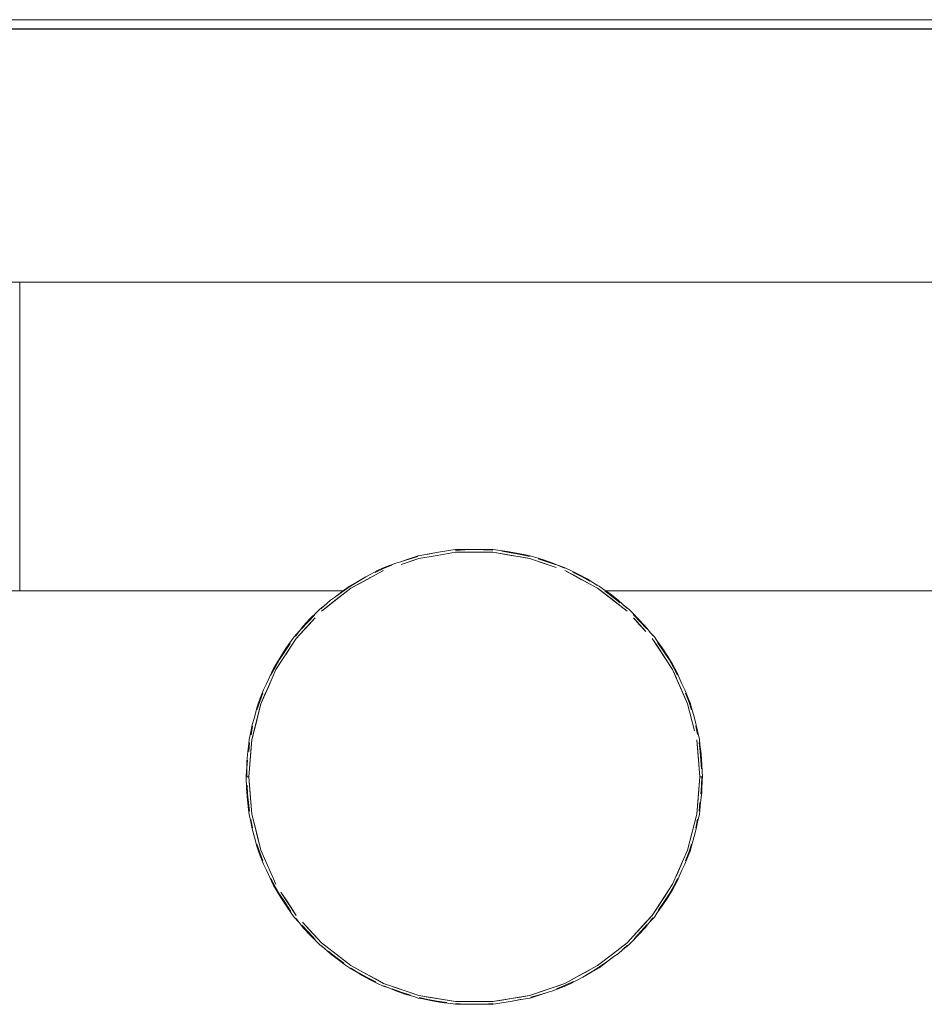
# Model space of a CAD drawing. Header units: millimetres. Extents: x 2 to 902, y -447 to 199.
# Tile 810 of 1056: x 16.64 to 20.21, y 184.62 to 188.5. Entities that reach past the tile are written whole.
import ezdxf

# ---------------------------------------------------------------- set-up
doc = ezdxf.new("R2010")
doc.units = ezdxf.units.MM
doc.header["$MEASUREMENT"] = 0
for name, color, linetype, lineweight in [('IFC-Elemento de mobília-Contorno', 152, 'Continuous', 5), ('IFC-Laje-Contorno', 134, 'Continuous', 5), ('IFC-Parede padrão-Contorno', 44, 'Continuous', 5)]:
    doc.layers.add(name, color=color, linetype=linetype, lineweight=lineweight)

msp = doc.modelspace()

# ---------------------------------------------------------------- linework, layer by layer
at = {"layer": 'IFC-Elemento de mobília-Contorno', "color": 7, "lineweight": 5}
for p, q in [((16.6437, 187.4652), (26.9871, 187.4652)), ((16.6437, 186.2479), (16.6437, 187.4652)), ((18.1483, 186.3518), (18.2178, 186.3756)), ((18.1793, 186.373), (18.2135, 186.3826)), ((18.1793, 186.373), (18.2135, 186.3826)), ((18.1795, 186.3735), (18.2152, 186.3858)), ((18.1795, 186.3735), (18.2152, 186.3858)), ((18.1798, 186.3736), (18.2152, 186.3858)), ((18.18, 186.3737), (18.2152, 186.3858)), ((18.18, 186.3737), (18.2152, 186.3858)), ((18.183, 186.3637), (18.2178, 186.3756)), ((18.2152, 186.3858), (18.2518, 186.3919)), ((18.2152, 186.3858), (18.2518, 186.3919)), ((18.2152, 186.3858), (18.2519, 186.3919)), ((18.2178, 186.3756), (18.2902, 186.3877)), ((18.248, 186.3905), (18.287, 186.3986)), ((18.248, 186.3905), (18.287, 186.3986)), ((18.2518, 186.3919), (18.287, 186.3986)), ((18.2518, 186.3919), (18.287, 186.3986)), ((18.287, 186.3986), (18.3433, 186.4078)), ((18.287, 186.3986), (18.3433, 186.4078)), ((18.2902, 186.3877), (18.3627, 186.3998)), ((18.3433, 186.4078), (18.3618, 186.4102)), ((18.3433, 186.4078), (18.3618, 186.4102)), ((18.3618, 186.4102), (18.399, 186.4102)), ((18.3618, 186.4102), (18.399, 186.4102)), ((18.3624, 186.4074), (18.3987, 186.4096)), ((18.3624, 186.4074), (18.3987, 186.4096)), ((18.3627, 186.3998), (18.5096, 186.3998)), ((18.3987, 186.4096), (18.4358, 186.4105)), ((18.3987, 186.4096), (18.4358, 186.4105)), ((18.399, 186.4102), (18.4358, 186.4105)), ((18.399, 186.4102), (18.4358, 186.4105)), ((18.4358, 186.4105), (18.4729, 186.4096)), ((18.4358, 186.4105), (18.4733, 186.4102)), ((18.4358, 186.4105), (18.4729, 186.4096)), ((18.4358, 186.4105), (18.4733, 186.4102)), ((18.4729, 186.4096), (18.5089, 186.4076)), ((18.4729, 186.4096), (18.5089, 186.4076)), ((18.4733, 186.4102), (18.5104, 186.4102)), ((18.4733, 186.4102), (18.5104, 186.4102)), ((18.5096, 186.3998), (18.582, 186.3877)), ((18.5096, 186.3998), (18.5458, 186.3937)), ((18.5096, 186.3998), (18.6545, 186.3756)), ((18.5104, 186.4102), (18.529, 186.4078)), ((18.5104, 186.4102), (18.529, 186.4078)), ((18.529, 186.4078), (18.5657, 186.4031)), ((18.529, 186.4078), (18.5657, 186.4031)), ((18.5447, 186.4037), (18.5818, 186.3981)), ((18.5447, 186.4037), (18.5818, 186.3981)), ((18.5458, 186.3937), (18.582, 186.3877)), ((18.5657, 186.4031), (18.6026, 186.397)), ((18.5657, 186.4031), (18.6026, 186.397)), ((18.5818, 186.3981), (18.6187, 186.3915)), ((18.5818, 186.3981), (18.6187, 186.3915)), ((18.582, 186.3877), (18.6182, 186.3817)), ((18.6026, 186.397), (18.6388, 186.3894)), ((18.6026, 186.397), (18.6388, 186.3894)), ((18.6182, 186.3817), (18.6545, 186.3756)), ((18.6187, 186.3915), (18.6534, 186.3835)), ((18.6187, 186.3915), (18.6534, 186.3835)), ((18.6388, 186.3894), (18.657, 186.3858)), ((18.6388, 186.3894), (18.657, 186.3858)), ((18.6545, 186.3756), (18.7239, 186.3518)), ((18.6545, 186.3756), (18.6892, 186.3637)), ((18.6545, 186.3756), (18.6892, 186.3637)), ((18.6545, 186.3756), (18.7587, 186.3398)), ((18.657, 186.3858), (18.6751, 186.3803)), ((18.657, 186.3858), (18.6751, 186.3803)), ((18.6751, 186.3803), (18.7097, 186.3699)), ((18.6751, 186.3803), (18.7097, 186.3699)), ((18.0576, 186.329), (18.0746, 186.3375)), ((18.0576, 186.329), (18.0746, 186.3375)), ((18.0746, 186.3375), (18.0918, 186.344)), ((18.0746, 186.3375), (18.0918, 186.344)), ((18.078, 186.3356), (18.1114, 186.3495)), ((18.078, 186.3356), (18.1114, 186.3495)), ((18.0918, 186.344), (18.1263, 186.3575)), ((18.0918, 186.344), (18.1263, 186.3575)), ((18.1263, 186.3575), (18.1451, 186.362)), ((18.1263, 186.3575), (18.1451, 186.362)), ((18.1451, 186.362), (18.18, 186.3737)), ((18.1451, 186.362), (18.18, 186.3737)), ((18.1451, 186.362), (18.1793, 186.373)), ((18.1451, 186.362), (18.1793, 186.373)), ((18.1483, 186.3518), (18.183, 186.3637)), ((18.6879, 186.3742), (18.7239, 186.3624)), ((18.6879, 186.3742), (18.7239, 186.3624)), ((18.6892, 186.3637), (18.7587, 186.3398)), ((18.6892, 186.3637), (18.7239, 186.3518)), ((18.7097, 186.3699), (18.7459, 186.3575)), ((18.7097, 186.3699), (18.7459, 186.3575)), ((18.7239, 186.3624), (18.7596, 186.3499)), ((18.7239, 186.3624), (18.7596, 186.3499)), ((18.7239, 186.3518), (18.7587, 186.3398)), ((18.7459, 186.3575), (18.7923, 186.3372)), ((18.7459, 186.3575), (18.7923, 186.3372)), ((18.7695, 186.3472), (18.7976, 186.3375)), ((18.7695, 186.3472), (18.7976, 186.3375)), ((18.7695, 186.3472), (18.7976, 186.3375)), ((18.7695, 186.3472), (18.7976, 186.3375)), ((18.7696, 186.3472), (18.7976, 186.3375)), ((18.7696, 186.3472), (18.7976, 186.3375)), ((18.7976, 186.3375), (18.8145, 186.3291)), ((18.7976, 186.3375), (18.8145, 186.3291)), ((17.9496, 186.258), (18.0788, 186.3279)), ((17.9714, 186.2808), (18.008, 186.3032)), ((17.9714, 186.2808), (18.008, 186.3032)), ((17.9765, 186.2845), (18.008, 186.3032)), ((17.9765, 186.2844), (18.008, 186.3032)), ((17.9819, 186.2755), (18.0465, 186.3104)), ((18.008, 186.3032), (18.0576, 186.329)), ((18.008, 186.3032), (18.0576, 186.329)), ((18.0142, 186.2929), (18.0465, 186.3104)), ((18.0142, 186.2929), (18.0465, 186.3104)), ((18.0452, 186.3206), (18.078, 186.3356)), ((18.0452, 186.3206), (18.078, 186.3356)), ((18.0465, 186.3104), (18.0788, 186.3279)), ((18.7934, 186.3279), (18.9226, 186.258)), ((18.7934, 186.3279), (18.858, 186.2929)), ((18.7934, 186.3279), (18.8257, 186.3104)), ((18.8145, 186.3291), (18.8463, 186.3134)), ((18.8145, 186.3291), (18.8463, 186.3134)), ((18.8244, 186.3218), (18.8584, 186.304)), ((18.8244, 186.3218), (18.8584, 186.304)), ((18.8257, 186.3104), (18.8903, 186.2755)), ((18.8257, 186.3104), (18.858, 186.2929)), ((18.8257, 186.3104), (18.858, 186.2929)), ((18.8463, 186.3134), (18.8808, 186.295)), ((18.8463, 186.3134), (18.8808, 186.295)), ((18.8584, 186.304), (18.8918, 186.2858)), ((18.8584, 186.304), (18.8918, 186.2858)), ((17.9133, 186.2427), (17.9421, 186.2627)), ((17.9133, 186.2427), (17.9421, 186.2627)), ((17.9145, 186.2439), (17.9439, 186.2668)), ((17.9145, 186.2439), (17.9439, 186.2668)), ((17.9147, 186.2441), (17.9439, 186.2668)), ((17.9147, 186.2441), (17.9439, 186.2668)), ((17.9421, 186.2627), (17.9714, 186.2808)), ((17.9421, 186.2627), (17.9714, 186.2808)), ((17.9439, 186.2668), (17.9765, 186.2845)), ((17.9439, 186.2668), (17.9765, 186.2845)), ((17.9496, 186.258), (17.9819, 186.2755)), ((17.9819, 186.2755), (18.0142, 186.2929)), ((17.9819, 186.2755), (18.0142, 186.2929)), ((18.858, 186.2929), (18.8903, 186.2755)), ((18.858, 186.2929), (18.8903, 186.2755)), ((18.8808, 186.295), (18.9217, 186.2683)), ((18.8808, 186.295), (18.9217, 186.2683)), ((18.8903, 186.2755), (18.9226, 186.258)), ((18.9028, 186.2806), (18.9284, 186.2668)), ((18.9028, 186.2806), (18.9284, 186.2668)), ((18.9028, 186.2806), (18.9284, 186.2668)), ((18.9284, 186.2668), (18.9433, 186.256)), ((18.9284, 186.2668), (18.9433, 186.256)), ((16.2465, 186.2479), (17.9196, 186.2479)), ((16.6437, 186.2479), (17.9196, 186.2479)), ((17.8337, 186.1677), (17.9496, 186.258)), ((17.8688, 186.211), (17.8854, 186.2219)), ((17.8688, 186.211), (17.8854, 186.2219)), ((17.8854, 186.2219), (17.9147, 186.2441)), ((17.8854, 186.2219), (17.9145, 186.2439)), ((17.8854, 186.2219), (17.9133, 186.2427)), ((17.8854, 186.2219), (17.9133, 186.2427)), ((17.8916, 186.2129), (17.9496, 186.258)), ((17.8916, 186.2129), (17.9206, 186.2354)), ((17.9206, 186.2354), (17.9496, 186.258)), ((18.9226, 186.258), (18.9806, 186.2129)), ((18.9226, 186.258), (19.0096, 186.1903)), ((18.9226, 186.258), (19.0386, 186.1677)), ((18.9433, 186.256), (18.9719, 186.2354)), ((18.9433, 186.256), (18.9719, 186.2354)), ((18.9507, 186.2479), (18.9816, 186.2245)), ((18.9507, 186.2479), (18.9816, 186.2245)), ((18.9516, 186.2354), (19.0096, 186.1903)), ((18.9516, 186.2354), (18.9806, 186.2129)), ((18.9545, 186.2479), (21.122, 186.2479)), ((18.9545, 186.2479), (21.122, 186.2479)), ((18.9719, 186.2354), (19.0035, 186.211)), ((18.9719, 186.2354), (19.0035, 186.211)), ((18.9816, 186.2245), (19.0118, 186.201)), ((18.9816, 186.2245), (19.0118, 186.201)), ((17.8266, 186.1755), (17.8502, 186.1939)), ((17.8266, 186.1755), (17.8502, 186.1939)), ((17.8266, 186.1755), (17.8502, 186.1939)), ((17.8266, 186.1755), (17.8502, 186.1939)), ((17.8266, 186.1755), (17.8502, 186.1939)), ((17.8317, 186.1768), (17.8688, 186.211)), ((17.8317, 186.1768), (17.8688, 186.211)), ((17.8337, 186.1677), (17.8916, 186.2129)), ((17.8337, 186.1677), (17.8626, 186.1903)), ((17.8626, 186.1903), (17.8916, 186.2129)), ((18.9806, 186.2129), (19.0096, 186.1903)), ((19.0035, 186.211), (19.0381, 186.1793)), ((19.0035, 186.211), (19.0381, 186.1793)), ((19.0096, 186.1903), (19.0386, 186.1677)), ((19.0233, 186.1929), (19.0457, 186.1755)), ((19.0233, 186.1929), (19.0457, 186.1755)), ((19.0233, 186.1929), (19.0457, 186.1755)), ((19.0233, 186.1929), (19.0457, 186.1755)), ((19.0233, 186.1929), (19.0457, 186.1755)), ((17.7796, 186.1237), (17.806, 186.1516)), ((17.7796, 186.1237), (17.806, 186.1516)), ((17.7884, 186.137), (17.8137, 186.1624)), ((17.7884, 186.137), (17.8137, 186.1624)), ((17.8137, 186.1624), (17.8266, 186.1755)), ((17.8137, 186.1624), (17.8266, 186.1755)), ((19.0457, 186.1755), (19.0583, 186.1626)), ((19.0457, 186.1755), (19.0583, 186.1626)), ((19.0583, 186.1626), (19.083, 186.1377)), ((19.0583, 186.1626), (19.083, 186.1377)), ((19.0633, 186.1544), (19.0903, 186.1259)), ((19.0633, 186.1544), (19.0903, 186.1259)), ((17.7314, 186.0692), (17.7616, 186.108)), ((17.7314, 186.0692), (17.7616, 186.108)), ((17.7342, 186.0597), (17.8088, 186.1407)), ((17.7342, 186.0597), (17.7839, 186.1137)), ((17.7542, 186.096), (17.7796, 186.1237)), ((17.7542, 186.096), (17.7796, 186.1237)), ((17.759, 186.0867), (17.8088, 186.1407)), ((17.759, 186.0867), (17.7839, 186.1137)), ((17.7616, 186.108), (17.7884, 186.137)), ((17.7616, 186.108), (17.7884, 186.137)), ((17.7839, 186.1137), (17.8088, 186.1407)), ((17.7839, 186.1137), (17.8088, 186.1407)), ((19.0634, 186.1407), (19.1132, 186.0867)), ((19.0634, 186.1407), (19.0883, 186.1137)), ((19.083, 186.1377), (19.1107, 186.108)), ((19.083, 186.1377), (19.1107, 186.108)), ((19.0883, 186.1137), (19.1132, 186.0867)), ((19.0903, 186.1259), (19.1163, 186.0978)), ((19.0903, 186.1259), (19.1163, 186.0978)), ((19.1107, 186.108), (19.1386, 186.0725)), ((19.1107, 186.108), (19.1386, 186.0725)), ((17.7157, 186.0515), (17.7259, 186.0661)), ((17.7157, 186.0515), (17.7259, 186.0661)), ((17.7259, 186.0661), (17.746, 186.088)), ((17.7259, 186.0661), (17.746, 186.088)), ((17.7259, 186.0661), (17.746, 186.0879)), ((17.7259, 186.0661), (17.746, 186.0879)), ((19.1275, 186.0866), (19.1463, 186.0661)), ((19.1275, 186.0866), (19.1463, 186.0661)), ((19.1275, 186.0865), (19.1463, 186.0661)), ((19.1275, 186.0865), (19.1463, 186.0661)), ((19.1463, 186.0661), (19.1563, 186.0518)), ((19.1463, 186.0661), (19.1563, 186.0518)), ((17.6538, 185.9367), (17.7342, 186.0597)), ((17.6538, 185.9367), (17.7141, 186.0289)), ((17.6886, 186.008), (17.7103, 186.0401)), ((17.6886, 186.008), (17.7103, 186.0401)), ((17.694, 185.9982), (17.7141, 186.0289)), ((17.695, 186.0224), (17.7157, 186.0515)), ((17.695, 186.0224), (17.7157, 186.0515)), ((17.7141, 186.0289), (17.7342, 186.0597)), ((19.1381, 186.0597), (19.1581, 186.0289)), ((19.1381, 186.0597), (19.1983, 185.9674)), ((19.1381, 186.0597), (19.2184, 185.9367)), ((19.1563, 186.0518), (19.1765, 186.0234)), ((19.1563, 186.0518), (19.1765, 186.0234)), ((19.1581, 186.0289), (19.1983, 185.9674)), ((19.1581, 186.0289), (19.1782, 185.9982)), ((19.1581, 186.0289), (19.1782, 185.9982)), ((19.1592, 186.0438), (19.1822, 186.0093)), ((19.1592, 186.0438), (19.1822, 186.0093)), ((17.6548, 185.9583), (17.6729, 185.9889)), ((17.6548, 185.9583), (17.6729, 185.9889)), ((17.668, 185.9765), (17.6886, 186.008)), ((17.668, 185.9765), (17.6886, 186.008)), ((17.6729, 185.9889), (17.695, 186.0224)), ((17.6729, 185.9889), (17.695, 186.0224)), ((19.1765, 186.0234), (19.1993, 185.9889)), ((19.1765, 186.0234), (19.1993, 185.9889)), ((19.1782, 185.9982), (19.1983, 185.9674)), ((19.1822, 186.0093), (19.2042, 185.9765)), ((19.1822, 186.0093), (19.2042, 185.9765)), ((19.1993, 185.9889), (19.2174, 185.9583)), ((19.1993, 185.9889), (19.2174, 185.9583)), ((17.6446, 185.9417), (17.6548, 185.9583)), ((17.6446, 185.9417), (17.6548, 185.9583)), ((17.6505, 185.9456), (17.668, 185.9765)), ((17.6505, 185.9456), (17.668, 185.9765)), ((17.6538, 185.9367), (17.6739, 185.9674)), ((19.1983, 185.9674), (19.2184, 185.9367)), ((19.2042, 185.9765), (19.2217, 185.9456)), ((19.2042, 185.9765), (19.2217, 185.9456)), ((19.2174, 185.9583), (19.2276, 185.9417)), ((19.2174, 185.9583), (19.2276, 185.9417)), ((17.6173, 185.8809), (17.6361, 185.924)), ((17.6173, 185.8809), (17.6361, 185.924)), ((17.6341, 185.9145), (17.6505, 185.9456)), ((17.6341, 185.9145), (17.6505, 185.9456)), ((17.6361, 185.924), (17.6446, 185.9417)), ((17.6361, 185.924), (17.6446, 185.9417)), ((17.6391, 185.9031), (17.6538, 185.9367)), ((17.6391, 185.9031), (17.6538, 185.9367)), ((19.2184, 185.9367), (19.2332, 185.9031)), ((19.2184, 185.9367), (19.2774, 185.8021)), ((19.2184, 185.9367), (19.2479, 185.8694)), ((19.2217, 185.9456), (19.2382, 185.9145)), ((19.2217, 185.9456), (19.2382, 185.9145)), ((19.2276, 185.9417), (19.2361, 185.924)), ((19.2276, 185.9417), (19.2361, 185.924)), ((19.2361, 185.924), (19.2549, 185.8809)), ((19.2361, 185.924), (19.2549, 185.8809)), ((17.5948, 185.8021), (17.6391, 185.9031)), ((17.6051, 185.857), (17.6173, 185.8809)), ((17.6051, 185.857), (17.6173, 185.8809)), ((17.6243, 185.8694), (17.6391, 185.9031)), ((19.2549, 185.8809), (19.2671, 185.857)), ((19.2549, 185.8809), (19.2671, 185.857)), ((17.5905, 185.8113), (17.6026, 185.8445)), ((17.5905, 185.8113), (17.6026, 185.8445)), ((17.5923, 185.8239), (17.6051, 185.857)), ((17.5923, 185.8239), (17.6051, 185.857)), ((17.5948, 185.8021), (17.6243, 185.8694)), ((17.5948, 185.8021), (17.6096, 185.8358)), ((17.6096, 185.8358), (17.6243, 185.8694)), ((19.2479, 185.8694), (19.2774, 185.8021)), ((19.2479, 185.8694), (19.2627, 185.8358)), ((19.2627, 185.8358), (19.2774, 185.8021)), ((19.2671, 185.857), (19.2799, 185.8239)), ((19.2671, 185.857), (19.2799, 185.8239)), ((19.2696, 185.8445), (19.2818, 185.8113)), ((19.2696, 185.8445), (19.2818, 185.8113)), ((17.5587, 185.6597), (17.5948, 185.8021)), ((17.5678, 185.6953), (17.5948, 185.8021)), ((17.5794, 185.7781), (17.5905, 185.8113)), ((17.5794, 185.7781), (17.5905, 185.8113)), ((17.5794, 185.7866), (17.5849, 185.8056)), ((17.5794, 185.7866), (17.5849, 185.8056)), ((17.5849, 185.8056), (17.5923, 185.8239)), ((17.5849, 185.8056), (17.5923, 185.8239)), ((17.5858, 185.7665), (17.5948, 185.8021)), ((17.5858, 185.7665), (17.5948, 185.8021)), ((19.2774, 185.8021), (19.2955, 185.7309)), ((19.2774, 185.8021), (19.2864, 185.7665)), ((19.2799, 185.8239), (19.2873, 185.8056)), ((19.2799, 185.8239), (19.2873, 185.8056)), ((19.2818, 185.8113), (19.2929, 185.7781)), ((19.2818, 185.8113), (19.2929, 185.7781)), ((19.2873, 185.8056), (19.2929, 185.7866)), ((19.2873, 185.8056), (19.2929, 185.7866)), ((17.5587, 185.6597), (17.5858, 185.7665)), ((17.5678, 185.6953), (17.5858, 185.7665)), ((17.5678, 185.6953), (17.5858, 185.7665)), ((17.5692, 185.7479), (17.5794, 185.7866)), ((17.5692, 185.7479), (17.5794, 185.7866)), ((17.5768, 185.7309), (17.5858, 185.7665)), ((19.2864, 185.7665), (19.3045, 185.6953)), ((19.2864, 185.7665), (19.2955, 185.7309)), ((19.2864, 185.7665), (19.2955, 185.7309)), ((19.2929, 185.7866), (19.3032, 185.7504)), ((19.2929, 185.7866), (19.3032, 185.7504)), ((17.5539, 185.6848), (17.5606, 185.7186)), ((17.5539, 185.6848), (17.5606, 185.7186)), ((17.5587, 185.6597), (17.5768, 185.7309)), ((17.5606, 185.7186), (17.5692, 185.7479)), ((17.5606, 185.7186), (17.5692, 185.7479)), ((19.2955, 185.7309), (19.3045, 185.6953)), ((19.3032, 185.7504), (19.3118, 185.718)), ((19.3032, 185.7504), (19.3118, 185.718)), ((19.3118, 185.718), (19.3188, 185.6841)), ((19.3118, 185.718), (19.3188, 185.6841)), ((17.5484, 185.6615), (17.5539, 185.6848)), ((17.5484, 185.6615), (17.5539, 185.6848)), ((17.5559, 185.6797), (17.5621, 185.7138)), ((17.5559, 185.6797), (17.5621, 185.7138)), ((19.3101, 185.7138), (19.3168, 185.6808)), ((19.3101, 185.7138), (19.3168, 185.6808)), ((19.3188, 185.6841), (19.3238, 185.6615)), ((19.3188, 185.6841), (19.3238, 185.6615)), ((17.5434, 185.6138), (17.5467, 185.6458)), ((17.5434, 185.6138), (17.5467, 185.6458)), ((17.5466, 185.5133), (17.5587, 185.6597)), ((17.5467, 185.6458), (17.5484, 185.6615)), ((17.5467, 185.6458), (17.5484, 185.6615)), ((17.5468, 185.6141), (17.5495, 185.6487)), ((17.5468, 185.6141), (17.5495, 185.6487)), ((17.555, 185.6145), (17.5587, 185.6597)), ((19.3135, 185.6597), (19.3214, 185.5639)), ((19.3135, 185.6597), (19.3172, 185.6145)), ((19.3135, 185.6597), (19.3256, 185.5133)), ((19.3135, 185.6597), (19.3214, 185.5639)), ((19.3135, 185.6597), (19.3172, 185.6145)), ((19.3227, 185.6487), (19.3269, 185.6143)), ((19.3227, 185.6487), (19.3269, 185.6143)), ((19.3238, 185.6615), (19.3262, 185.6417)), ((19.3238, 185.6615), (19.3262, 185.6417)), ((19.3262, 185.6417), (19.3304, 185.6043)), ((19.3262, 185.6417), (19.3304, 185.6043)), ((17.5392, 185.574), (17.5434, 185.6138)), ((17.5392, 185.574), (17.5434, 185.6138)), ((17.5508, 185.5639), (17.555, 185.6145)), ((19.3172, 185.6145), (19.3214, 185.5639)), ((19.3172, 185.6145), (19.3214, 185.5639)), ((19.3269, 185.6143), (19.3296, 185.5796)), ((19.3269, 185.6143), (19.3296, 185.5796)), ((19.3304, 185.6043), (19.3339, 185.5592)), ((19.3304, 185.6043), (19.3339, 185.5592)), ((17.5376, 185.5133), (17.5392, 185.574)), ((17.5376, 185.5133), (17.5392, 185.574)), ((17.5398, 185.5482), (17.5426, 185.5796)), ((17.5398, 185.5482), (17.5426, 185.5796)), ((17.5466, 185.5133), (17.5508, 185.5639)), ((19.3214, 185.5639), (19.3256, 185.5133)), ((19.3296, 185.5796), (19.3316, 185.5451)), ((19.3296, 185.5796), (19.3316, 185.5451)), ((19.3339, 185.5592), (19.3361, 185.5133)), ((19.3339, 185.5592), (19.3361, 185.5133)), ((17.5361, 185.5133), (17.5383, 185.5397)), ((17.5361, 185.5133), (17.5383, 185.5397)), ((17.5361, 185.5133), (17.5383, 185.5397)), ((17.5361, 185.5133), (17.5383, 185.5397)), ((17.5391, 185.5133), (17.5398, 185.5482)), ((17.5391, 185.5133), (17.5398, 185.5482)), ((17.5361, 185.5133), (17.5383, 185.4674)), ((17.5361, 185.5133), (17.5391, 185.5133)), ((17.5361, 185.5133), (17.5383, 185.4674)), ((17.5376, 185.5133), (17.5391, 185.5133)), ((17.5391, 185.5133), (17.5466, 185.5133)), ((17.5406, 185.4815), (17.5426, 185.447)), ((17.5406, 185.4815), (17.5426, 185.447)), ((17.5428, 185.5133), (17.5466, 185.5133)), ((17.5466, 185.5133), (17.5587, 185.3669)), ((17.5466, 185.5133), (17.5508, 185.4628)), ((19.3135, 185.3669), (19.3256, 185.5133)), ((19.3172, 185.4122), (19.3256, 185.5133)), ((19.3214, 185.4628), (19.3256, 185.5133)), ((19.3256, 185.5133), (19.3294, 185.5133)), ((19.3256, 185.5133), (19.3331, 185.5133)), ((19.3325, 185.4784), (19.3331, 185.5133)), ((19.3325, 185.4784), (19.3331, 185.5133)), ((19.333, 185.4526), (19.3346, 185.5133)), ((19.333, 185.4526), (19.3346, 185.5133)), ((19.3339, 185.4869), (19.3361, 185.5133)), ((19.3339, 185.4869), (19.3361, 185.5133)), ((17.5383, 185.4674), (17.5418, 185.4224)), ((17.5383, 185.4674), (17.5418, 185.4224)), ((17.5426, 185.447), (17.5454, 185.4124)), ((17.5426, 185.447), (17.5454, 185.4124)), ((17.5508, 185.4628), (17.5587, 185.3669)), ((19.3135, 185.3669), (19.3214, 185.4628)), ((19.3172, 185.4122), (19.3214, 185.4628)), ((19.3172, 185.4122), (19.3214, 185.4628)), ((19.3289, 185.4128), (19.333, 185.4526)), ((19.3289, 185.4128), (19.333, 185.4526)), ((19.3296, 185.447), (19.3325, 185.4784)), ((19.3296, 185.447), (19.3325, 185.4784)), ((17.5418, 185.4224), (17.5461, 185.3849)), ((17.5418, 185.4224), (17.5461, 185.3849)), ((17.5454, 185.4124), (17.5495, 185.3779)), ((17.5454, 185.4124), (17.5495, 185.3779)), ((19.3135, 185.3669), (19.3172, 185.4122)), ((19.3135, 185.3669), (19.3172, 185.4122)), ((19.3227, 185.3779), (19.3255, 185.4126)), ((19.3227, 185.3779), (19.3255, 185.4126)), ((19.3256, 185.3809), (19.3289, 185.4128)), ((19.3256, 185.3809), (19.3289, 185.4128)), ((17.5461, 185.3849), (17.5484, 185.3652)), ((17.5461, 185.3849), (17.5484, 185.3652)), ((17.5484, 185.3652), (17.5535, 185.3426)), ((17.5484, 185.3652), (17.5535, 185.3426)), ((17.5587, 185.3669), (17.5768, 185.2957)), ((17.5587, 185.3669), (17.5948, 185.2245)), ((19.2774, 185.2245), (19.3135, 185.3669)), ((19.3183, 185.3418), (19.3238, 185.3652)), ((19.3183, 185.3418), (19.3238, 185.3652)), ((19.3238, 185.3652), (19.3256, 185.3809)), ((19.3238, 185.3652), (19.3256, 185.3809)), ((17.5535, 185.3426), (17.5605, 185.3086)), ((17.5535, 185.3426), (17.5605, 185.3086)), ((17.5555, 185.3459), (17.5621, 185.3128)), ((17.5555, 185.3459), (17.5621, 185.3128)), ((17.5678, 185.3313), (17.5858, 185.2601)), ((19.2774, 185.2245), (19.3045, 185.3313)), ((19.3101, 185.3128), (19.3163, 185.3469)), ((19.3101, 185.3128), (19.3163, 185.3469)), ((19.3116, 185.3081), (19.3183, 185.3418)), ((19.3116, 185.3081), (19.3183, 185.3418)), ((17.5605, 185.3086), (17.569, 185.2763)), ((17.5605, 185.3086), (17.569, 185.2763)), ((17.5768, 185.2957), (17.5948, 185.2245)), ((19.303, 185.2787), (19.3116, 185.3081)), ((19.303, 185.2787), (19.3116, 185.3081)), ((17.569, 185.2763), (17.5794, 185.24)), ((17.569, 185.2763), (17.5794, 185.24)), ((17.5794, 185.2485), (17.5905, 185.2154)), ((17.5794, 185.2485), (17.5905, 185.2154)), ((19.2818, 185.2154), (19.2929, 185.2485)), ((19.2818, 185.2154), (19.2929, 185.2485)), ((19.2929, 185.24), (19.303, 185.2787)), ((19.2929, 185.24), (19.303, 185.2787)), ((17.5794, 185.24), (17.5849, 185.2211)), ((17.5794, 185.24), (17.5849, 185.2211)), ((17.5849, 185.2211), (17.5923, 185.2027)), ((17.5849, 185.2211), (17.5923, 185.2027)), ((17.5905, 185.2154), (17.6026, 185.1821)), ((17.5905, 185.2154), (17.6026, 185.1821)), ((17.5948, 185.2245), (17.6538, 185.09)), ((19.2184, 185.09), (19.2774, 185.2245)), ((19.2696, 185.1821), (19.2818, 185.2154)), ((19.2696, 185.1821), (19.2818, 185.2154)), ((19.2799, 185.2027), (19.2873, 185.2211)), ((19.2799, 185.2027), (19.2873, 185.2211)), ((19.2873, 185.2211), (19.2929, 185.24)), ((19.2873, 185.2211), (19.2929, 185.24)), ((17.5923, 185.2027), (17.6051, 185.1697)), ((17.5923, 185.2027), (17.6051, 185.1697)), ((17.6096, 185.1909), (17.6391, 185.1236)), ((19.2332, 185.1236), (19.2627, 185.1909)), ((19.2671, 185.1697), (19.2799, 185.2027)), ((19.2671, 185.1697), (19.2799, 185.2027)), ((17.6051, 185.1697), (17.6173, 185.1457)), ((17.6051, 185.1697), (17.6173, 185.1457)), ((17.6173, 185.1457), (17.6361, 185.1026)), ((17.6173, 185.1457), (17.6361, 185.1026)), ((19.2361, 185.1026), (19.2549, 185.1457)), ((19.2361, 185.1026), (19.2549, 185.1457)), ((19.2549, 185.1457), (19.2671, 185.1697)), ((19.2549, 185.1457), (19.2671, 185.1697)), ((17.6341, 185.1122), (17.6505, 185.0811)), ((17.6341, 185.1122), (17.6505, 185.0811)), ((17.6361, 185.1026), (17.6446, 185.085)), ((17.6361, 185.1026), (17.6446, 185.085)), ((19.2217, 185.0811), (19.2382, 185.1122)), ((19.2217, 185.0811), (19.2382, 185.1122)), ((19.2276, 185.085), (19.2361, 185.1026)), ((19.2276, 185.085), (19.2361, 185.1026)), ((17.6446, 185.085), (17.6548, 185.0683)), ((17.6446, 185.085), (17.6548, 185.0683)), ((17.6505, 185.0811), (17.668, 185.0502)), ((17.6505, 185.0811), (17.668, 185.0502)), ((17.6548, 185.0683), (17.6729, 185.0377)), ((17.6548, 185.0683), (17.6729, 185.0377)), ((17.6739, 185.0592), (17.7342, 184.967)), ((17.6739, 185.0592), (17.694, 185.0285)), ((19.1381, 184.967), (19.2184, 185.09)), ((19.1581, 184.9977), (19.2184, 185.09)), ((19.1581, 184.9977), (19.1983, 185.0592)), ((19.1993, 185.0377), (19.2174, 185.0683)), ((19.1993, 185.0377), (19.2174, 185.0683)), ((19.2042, 185.0502), (19.2217, 185.0811)), ((19.2042, 185.0502), (19.2217, 185.0811)), ((19.2174, 185.0683), (19.2276, 185.085)), ((19.2174, 185.0683), (19.2276, 185.085)), ((17.668, 185.0502), (17.69, 185.0174)), ((17.668, 185.0502), (17.69, 185.0174)), ((17.6729, 185.0377), (17.6957, 185.0033)), ((17.6729, 185.0377), (17.6957, 185.0033)), ((17.69, 185.0174), (17.713, 184.9829)), ((17.69, 185.0174), (17.713, 184.9829)), ((17.694, 185.0285), (17.7141, 184.9977)), ((19.1381, 184.967), (19.1782, 185.0285)), ((19.1581, 184.9977), (19.1782, 185.0285)), ((19.1619, 184.9866), (19.1836, 185.0187)), ((19.1619, 184.9866), (19.1836, 185.0187)), ((19.1772, 185.0043), (19.1993, 185.0377)), ((19.1772, 185.0043), (19.1993, 185.0377)), ((19.1836, 185.0187), (19.2042, 185.0502)), ((19.1836, 185.0187), (19.2042, 185.0502)), ((17.6957, 185.0033), (17.7159, 184.9748)), ((17.6957, 185.0033), (17.7159, 184.9748)), ((17.7141, 184.9977), (17.7342, 184.967)), ((19.1381, 184.967), (19.1581, 184.9977)), ((19.1381, 184.967), (19.1581, 184.9977)), ((19.1565, 184.9752), (19.1772, 185.0043)), ((19.1565, 184.9752), (19.1772, 185.0043)), ((17.7159, 184.9748), (17.7259, 184.9605)), ((17.7159, 184.9748), (17.7259, 184.9605)), ((17.7259, 184.9605), (17.7447, 184.9401)), ((17.7259, 184.9605), (17.7447, 184.9401)), ((17.7259, 184.9605), (17.7447, 184.9401)), ((17.7259, 184.9605), (17.7447, 184.9401)), ((17.7337, 184.9542), (17.7616, 184.9186)), ((17.7337, 184.9542), (17.7616, 184.9186)), ((17.759, 184.94), (17.8337, 184.8589)), ((17.759, 184.94), (17.7839, 184.9129)), ((19.0634, 184.8859), (19.1381, 184.967)), ((19.0634, 184.8859), (19.1132, 184.94)), ((19.0883, 184.9129), (19.1381, 184.967)), ((19.1107, 184.9186), (19.1408, 184.9575)), ((19.1107, 184.9186), (19.1408, 184.9575)), ((19.1132, 184.94), (19.1381, 184.967)), ((19.1262, 184.9387), (19.1463, 184.9605)), ((19.1262, 184.9387), (19.1463, 184.9605)), ((19.1463, 184.9605), (19.1565, 184.9752)), ((19.1463, 184.9605), (19.1565, 184.9752)), ((17.7559, 184.9289), (17.782, 184.9008)), ((17.7559, 184.9289), (17.782, 184.9008)), ((17.7616, 184.9186), (17.7892, 184.8889)), ((17.7616, 184.9186), (17.7892, 184.8889)), ((17.782, 184.9008), (17.8089, 184.8722)), ((17.782, 184.9008), (17.8089, 184.8722)), ((17.7839, 184.9129), (17.8337, 184.8589)), ((19.0386, 184.8589), (19.0883, 184.9129)), ((19.0634, 184.8859), (19.0883, 184.9129)), ((19.0662, 184.8751), (19.0927, 184.903)), ((19.0662, 184.8751), (19.0927, 184.903)), ((19.0838, 184.8897), (19.1107, 184.9186)), ((19.0838, 184.8897), (19.1107, 184.9186)), ((19.0927, 184.903), (19.118, 184.9307)), ((19.0927, 184.903), (19.118, 184.9307)), ((17.7892, 184.8889), (17.8139, 184.864)), ((17.7892, 184.8889), (17.8139, 184.864)), ((17.8139, 184.864), (17.8266, 184.8512)), ((17.8139, 184.864), (17.8266, 184.8512)), ((19.0457, 184.8512), (19.0585, 184.8643)), ((19.0457, 184.8512), (19.0585, 184.8643)), ((19.0585, 184.8643), (19.0838, 184.8897)), ((19.0585, 184.8643), (19.0838, 184.8897)), ((17.8266, 184.8512), (17.8489, 184.8337)), ((17.8266, 184.8512), (17.8489, 184.8337)), ((17.8337, 184.8589), (17.9496, 184.7687)), ((17.8337, 184.8589), (17.8626, 184.8363)), ((17.8341, 184.8473), (17.8688, 184.8156)), ((17.8341, 184.8473), (17.8688, 184.8156)), ((17.8604, 184.8256), (17.8906, 184.8022)), ((17.8604, 184.8256), (17.8906, 184.8022)), ((17.8626, 184.8363), (17.9206, 184.7912)), ((17.8626, 184.8363), (17.8916, 184.8138)), ((17.8626, 184.8363), (17.9496, 184.7687)), ((17.8626, 184.8363), (17.8916, 184.8138)), ((18.9806, 184.8138), (19.0386, 184.8589)), ((18.9806, 184.8138), (19.0096, 184.8363)), ((19.0035, 184.8156), (19.0405, 184.8499)), ((19.0035, 184.8156), (19.0405, 184.8499)), ((19.0096, 184.8363), (19.0386, 184.8589)), ((19.022, 184.8327), (19.0457, 184.8512)), ((19.022, 184.8327), (19.0457, 184.8512)), ((17.8688, 184.8156), (17.9003, 184.7913)), ((17.8688, 184.8156), (17.9003, 184.7913)), ((17.8906, 184.8022), (17.9215, 184.7787)), ((17.8906, 184.8022), (17.9215, 184.7787)), ((17.8916, 184.8138), (17.9206, 184.7912)), ((17.8916, 184.8138), (17.9206, 184.7912)), ((17.9003, 184.7913), (17.929, 184.7707)), ((17.9003, 184.7913), (17.929, 184.7707)), ((17.9206, 184.7912), (17.9496, 184.7687)), ((18.9226, 184.7687), (18.9806, 184.8138)), ((18.9284, 184.7599), (18.9577, 184.7827)), ((18.9284, 184.7599), (18.9577, 184.7827)), ((18.9284, 184.7599), (18.9577, 184.7827)), ((18.9301, 184.7639), (18.9589, 184.7839)), ((18.9301, 184.7639), (18.9589, 184.7839)), ((18.9577, 184.7827), (18.9868, 184.8047)), ((18.9577, 184.7827), (18.9868, 184.8047)), ((18.9589, 184.7839), (18.9868, 184.8047)), ((18.9589, 184.7839), (18.9868, 184.8047)), ((18.9868, 184.8047), (19.0035, 184.8156)), ((18.9868, 184.8047), (19.0035, 184.8156)), ((17.929, 184.7707), (17.9439, 184.7599)), ((17.929, 184.7707), (17.9439, 184.7599)), ((17.9439, 184.7599), (17.9694, 184.746)), ((17.9439, 184.7599), (17.9694, 184.746)), ((17.9496, 184.7687), (18.0788, 184.6987)), ((17.9496, 184.7687), (17.9819, 184.7512)), ((17.9505, 184.7583), (17.9915, 184.7317)), ((17.9505, 184.7583), (17.9915, 184.7317)), ((17.9819, 184.7512), (18.0142, 184.7337)), ((17.9819, 184.7512), (18.0465, 184.7162)), ((17.9819, 184.7512), (18.0142, 184.7337)), ((18.7934, 184.6987), (18.9226, 184.7687)), ((18.8257, 184.7162), (18.9226, 184.7687)), ((18.8257, 184.7162), (18.8903, 184.7512)), ((18.858, 184.7337), (18.9226, 184.7687)), ((18.8642, 184.7235), (18.9008, 184.7459)), ((18.8642, 184.7235), (18.9008, 184.7459)), ((18.8957, 184.7422), (18.9284, 184.7599)), ((18.8957, 184.7422), (18.9284, 184.7599)), ((18.9008, 184.7459), (18.9301, 184.7639)), ((18.9008, 184.7459), (18.9301, 184.7639)), ((17.9804, 184.7408), (18.0138, 184.7226)), ((17.9804, 184.7408), (18.0138, 184.7226)), ((17.9915, 184.7317), (18.0259, 184.7132)), ((17.9915, 184.7317), (18.0259, 184.7132)), ((18.0138, 184.7226), (18.0478, 184.7048)), ((18.0138, 184.7226), (18.0478, 184.7048)), ((18.0142, 184.7337), (18.0788, 184.6987)), ((18.0142, 184.7337), (18.0465, 184.7162)), ((18.0259, 184.7132), (18.0577, 184.6975)), ((18.0259, 184.7132), (18.0577, 184.6975)), ((18.0465, 184.7162), (18.0788, 184.6987)), ((18.7934, 184.6987), (18.858, 184.7337)), ((18.7934, 184.6987), (18.8257, 184.7162)), ((18.7934, 184.6987), (18.8257, 184.7162)), ((18.7942, 184.6911), (18.827, 184.7061)), ((18.7942, 184.6911), (18.827, 184.7061)), ((18.8146, 184.6976), (18.8642, 184.7235)), ((18.8146, 184.6976), (18.8642, 184.7235)), ((18.8257, 184.7162), (18.858, 184.7337)), ((18.8257, 184.7162), (18.858, 184.7337)), ((18.8642, 184.7235), (18.8957, 184.7422)), ((18.8642, 184.7235), (18.8958, 184.7422)), ((18.0577, 184.6975), (18.0746, 184.6891)), ((18.0577, 184.6975), (18.0746, 184.6891)), ((18.0746, 184.6891), (18.1027, 184.6795)), ((18.0746, 184.6891), (18.1027, 184.6795)), ((18.0746, 184.6891), (18.1027, 184.6795)), ((18.0746, 184.6891), (18.1027, 184.6795)), ((18.0788, 184.6987), (18.2178, 184.651)), ((18.0788, 184.6987), (18.1135, 184.6868)), ((18.0799, 184.6895), (18.1263, 184.6691)), ((18.0799, 184.6895), (18.1263, 184.6691)), ((18.1126, 184.6767), (18.1483, 184.6642)), ((18.1126, 184.6767), (18.1483, 184.6642)), ((18.1135, 184.6868), (18.183, 184.663)), ((18.1135, 184.6868), (18.2178, 184.651)), ((18.1135, 184.6868), (18.1483, 184.6749)), ((18.1263, 184.6691), (18.1625, 184.6568)), ((18.1263, 184.6691), (18.1625, 184.6568)), ((18.1483, 184.6749), (18.183, 184.663)), ((18.6545, 184.651), (18.7934, 184.6987)), ((18.6892, 184.663), (18.7934, 184.6987)), ((18.6892, 184.663), (18.7239, 184.6749)), ((18.7239, 184.6749), (18.7587, 184.6868)), ((18.7272, 184.6646), (18.7459, 184.6691)), ((18.7272, 184.6646), (18.7459, 184.6691)), ((18.7459, 184.6691), (18.7804, 184.6827)), ((18.7459, 184.6691), (18.7804, 184.6827)), ((18.7587, 184.6868), (18.7934, 184.6987)), ((18.7609, 184.6772), (18.7942, 184.6911)), ((18.7609, 184.6772), (18.7942, 184.6911)), ((18.7804, 184.6827), (18.7976, 184.6891)), ((18.7804, 184.6827), (18.7976, 184.6891)), ((18.7976, 184.6891), (18.8146, 184.6976)), ((18.7976, 184.6891), (18.8146, 184.6976)), ((18.1483, 184.6642), (18.1844, 184.6524)), ((18.1483, 184.6642), (18.1844, 184.6524)), ((18.1625, 184.6568), (18.1972, 184.6464)), ((18.1625, 184.6568), (18.1972, 184.6464)), ((18.183, 184.663), (18.2178, 184.651)), ((18.1972, 184.6464), (18.2152, 184.6409)), ((18.1972, 184.6464), (18.2152, 184.6409)), ((18.2152, 184.6409), (18.2334, 184.6373)), ((18.2152, 184.6409), (18.2334, 184.6373)), ((18.2178, 184.651), (18.3627, 184.6269)), ((18.2178, 184.651), (18.254, 184.645)), ((18.2188, 184.6432), (18.2536, 184.6351)), ((18.2188, 184.6432), (18.2536, 184.6351)), ((18.2334, 184.6373), (18.2696, 184.6296)), ((18.2334, 184.6373), (18.2696, 184.6296)), ((18.2536, 184.6351), (18.2904, 184.6285)), ((18.2536, 184.6351), (18.2904, 184.6285)), ((18.254, 184.645), (18.3627, 184.6269)), ((18.2696, 184.6296), (18.3066, 184.6235)), ((18.2696, 184.6296), (18.3066, 184.6235)), ((18.2902, 184.6389), (18.3627, 184.6269)), ((18.2904, 184.6285), (18.3275, 184.6229)), ((18.2904, 184.6285), (18.3275, 184.6229)), ((18.3627, 184.6269), (18.5096, 184.6269)), ((18.4361, 184.6269), (18.5096, 184.6269)), ((18.5096, 184.6269), (18.6545, 184.651)), ((18.5096, 184.6269), (18.5458, 184.6329)), ((18.529, 184.6189), (18.5852, 184.6281)), ((18.529, 184.6189), (18.5852, 184.6281)), ((18.5458, 184.6329), (18.582, 184.6389)), ((18.582, 184.6389), (18.6182, 184.645)), ((18.5852, 184.6281), (18.6242, 184.6362)), ((18.5852, 184.6281), (18.6242, 184.6362)), ((18.5852, 184.6281), (18.6204, 184.6348)), ((18.5852, 184.6281), (18.6204, 184.6348)), ((18.6182, 184.645), (18.6545, 184.651)), ((18.6202, 184.6347), (18.657, 184.6409)), ((18.6202, 184.6347), (18.657, 184.6409)), ((18.6203, 184.6347), (18.657, 184.6409)), ((18.6204, 184.6348), (18.657, 184.6409)), ((18.6204, 184.6348), (18.657, 184.6409)), ((18.6545, 184.651), (18.6892, 184.663)), ((18.657, 184.6409), (18.7144, 184.6606)), ((18.657, 184.6409), (18.7143, 184.6605)), ((18.657, 184.6409), (18.6922, 184.6529)), ((18.657, 184.6409), (18.6922, 184.6529)), ((18.6587, 184.6441), (18.6929, 184.6537)), ((18.6587, 184.6441), (18.6929, 184.6537)), ((18.6922, 184.6529), (18.7272, 184.6646)), ((18.6922, 184.6529), (18.7272, 184.6646)), ((18.6929, 184.6537), (18.7272, 184.6646)), ((18.6929, 184.6537), (18.7272, 184.6646)), ((18.3066, 184.6235), (18.3433, 184.6189)), ((18.3066, 184.6235), (18.3433, 184.6189)), ((18.3433, 184.6189), (18.3618, 184.6164)), ((18.3433, 184.6189), (18.3618, 184.6164)), ((18.3618, 184.6164), (18.399, 184.6164)), ((18.3618, 184.6164), (18.399, 184.6164)), ((18.3634, 184.619), (18.3994, 184.617)), ((18.3634, 184.619), (18.3994, 184.617)), ((18.399, 184.6164), (18.4364, 184.6162)), ((18.399, 184.6164), (18.4364, 184.6162)), ((18.3994, 184.617), (18.4364, 184.6162)), ((18.3994, 184.617), (18.4364, 184.6162)), ((18.4364, 184.6162), (18.4735, 184.617)), ((18.4364, 184.6162), (18.4735, 184.617)), ((18.4364, 184.6162), (18.4733, 184.6164)), ((18.4364, 184.6162), (18.4733, 184.6164)), ((18.4733, 184.6164), (18.5104, 184.6164)), ((18.4733, 184.6164), (18.5104, 184.6164)), ((18.4735, 184.617), (18.5099, 184.6193)), ((18.4735, 184.617), (18.5099, 184.6193)), ((18.5104, 184.6164), (18.529, 184.6189)), ((18.5104, 184.6164), (18.529, 184.6189))]:
    msp.add_line(p, q, dxfattribs=at)
at = {"layer": 'IFC-Laje-Contorno', "color": 7, "lineweight": 5}
for p, q in [((16.5671, 188.5014), (29.6871, 188.5014)), ((15.4871, 188.4647), (29.6871, 188.4647)), ((16.2265, 186.2479), (16.6437, 186.2479))]:
    msp.add_line(p, q, dxfattribs=at)
at = {"layer": 'IFC-Parede padrão-Contorno', "color": 7, "lineweight": 5}
for p, q in [((16.2265, 188.4652), (24.2106, 188.4652)), ((16.2265, 187.4652), (20.9397, 187.4652))]:
    msp.add_line(p, q, dxfattribs=at)

doc.saveas('drawing.dxf')
